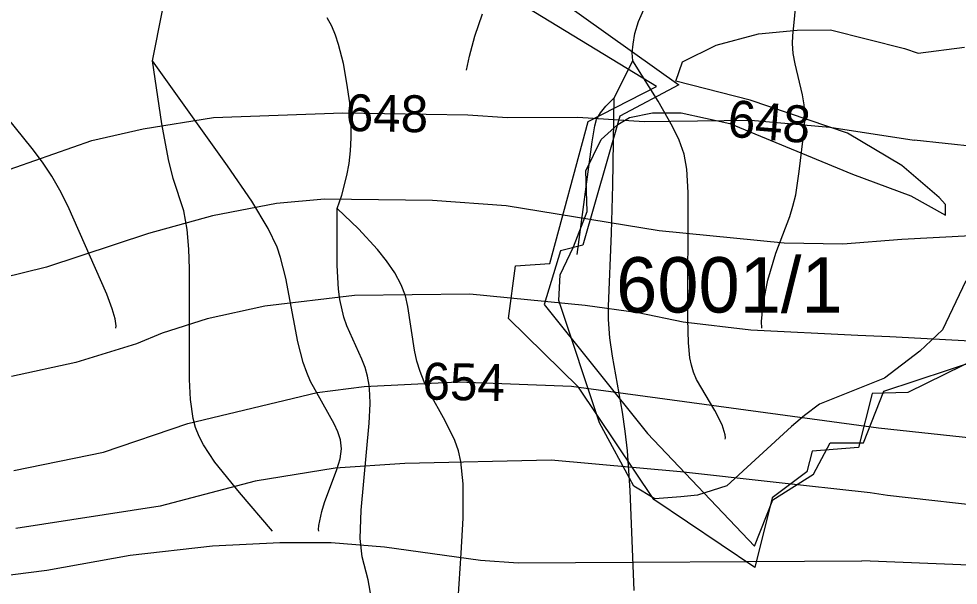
# Model space of a CAD drawing. Extents: x -709584 to -702006, y -1161789 to -1157496.
# Drawn here: x -707043.2 to -706788.8, y -1161019.1 to -1160865.6 of the extents above; entities that cross this region are included whole.
import ezdxf

# ---------------------------------------------------------------- set-up
doc = ezdxf.new("R2010")
doc.units = 0
for name, color, linetype in [('102_obvod PÚ', 7, 'Continuous'), ('120_vrstevnice hlavní', 7, 'Continuous'), ('121_vrstevnice hlavní_popis', 7, 'Continuous'), ('122_vrstevnice základní', 7, 'Continuous'), ('408_BPEJ_linie', 7, 'Continuous'), ('411_akumulovaný odtok', 7, 'Continuous'), ('419_LPIS PB', 7, 'Continuous'), ('419_LPIS PB_kod', 7, 'Continuous')]:
    doc.layers.add(name, color=color, linetype=linetype)

msp = doc.modelspace()

# ---------------------------------------------------------------- linework, layer by layer
at = {"layer": '102_obvod PÚ'}
msp.add_lwpolyline([(-706782.66, -1160957.13), (-706802.5, -1160966.9), (-706812.17, -1160967.19), (-706815.88, -1160981.78), (-706828.36, -1160982.82), (-706829.87, -1160988.39), (-706839.27, -1160995.43), (-706843.94, -1161014.3), (-706871.29, -1160995.91), (-706891.63, -1160965.44), (-706910.66, -1160946.87), (-706908.7, -1160932.52), (-706899.46, -1160931.92), (-706889.08, -1160893.41), (-706870.56, -1160883.96), (-706944.84, -1160838.58)], dxfattribs=at)
at = {"layer": '120_vrstevnice hlavní'}
for points in [[(-706804.09, -1160925.45), (-706820.11, -1160926.68), (-706836.02, -1160926.39), (-706869.87, -1160923.07), (-706911.23, -1160916.27), (-706931.19, -1160914.82), (-706960.41, -1160914.53), (-706973.43, -1160915.69), (-706990.79, -1160919.02), (-707008.15, -1160923.79), (-707035.76, -1160932.92), (-707059.64, -1160938.83)], [(-706437.71, -1160932.05), (-706481.6, -1160929.78), (-706509.53, -1160931.49), (-706557.41, -1160937.04), (-706577.36, -1160937.04), (-706585.34, -1160936.47), (-706609.28, -1160932.2), (-706625.24, -1160927.92), (-706641.2, -1160924.79), (-706665.13, -1160922.65), (-706689.07, -1160921.37), (-706709.02, -1160920.94), (-706785.44, -1160924.43), (-706804.09, -1160925.45)]]:
    msp.add_lwpolyline(points, dxfattribs=at)
msp.add_open_spline([(-706804.09, -1160925.45), (-706804.09, -1160925.45)], degree=1, dxfattribs=at)
at = {"layer": '122_vrstevnice základní'}
for points in [[(-706546.58, -1160840.15), (-706542.78, -1160844.42), (-706541.99, -1160849.16), (-706544.64, -1160862.2), (-706548.72, -1160880.47), (-706555.13, -1160885.17), (-706561.4, -1160887.88), (-706570.8, -1160889.88), (-706580.21, -1160890.45), (-706602.15, -1160889.59), (-706664.85, -1160882.9), (-706677.29, -1160882.43), (-706689.93, -1160882.9), (-706702.47, -1160884.32), (-706718.14, -1160887.31), (-706743.22, -1160894.01), (-706765.17, -1160899), (-706783.98, -1160900.28), (-706800.73, -1160898.5)], [(-707275.16, -1161032.27), (-707256.79, -1161017.81), (-707234.08, -1160997.56), (-707209.49, -1160973.26), (-707193.87, -1160959.8), (-707177.67, -1160947.08), (-707157.56, -1160935.22), (-707148.16, -1160931.74), (-707134.28, -1160927.84), (-707116.92, -1160925.52), (-707085.67, -1160918.44), (-707054.43, -1160909.47), (-707023.48, -1160898.62), (-707009.59, -1160895.44), (-706990.5, -1160892.4), (-706955.49, -1160891.1), (-706921.65, -1160891.68), (-706910.94, -1160892.4), (-706891.85, -1160892.26), (-706873.92, -1160893.41), (-706844.99, -1160893.12), (-706823.58, -1160895.01), (-706800.73, -1160898.5)], [(-706807.38, -1160951.78), (-706816.06, -1160951.42), (-706844.99, -1160949.97), (-706863.35, -1160947.8), (-706875.5, -1160945.27), (-706889.83, -1160943.32), (-706921.07, -1160940.28), (-706952.31, -1160940.57), (-706976.61, -1160943.46), (-706992.23, -1160946.93), (-707004.38, -1160950.84), (-707011.33, -1160953.73), (-707027.82, -1160958.79), (-707045.17, -1160962.55)], [(-706461.37, -1160970.96), (-706488.73, -1160968.82), (-706517.8, -1160969.53), (-706538.31, -1160971.38), (-706551.99, -1160973.38), (-706565.67, -1160974.38), (-706582.77, -1160974.38), (-706599.87, -1160972.52), (-706608.42, -1160970.81), (-706626.09, -1160964.97), (-706646.61, -1160959.84), (-706660.29, -1160957.56), (-706682.52, -1160954.86), (-706726.98, -1160953.43), (-706782.17, -1160953.16), (-706807.38, -1160951.78)], [(-707044.59, -1160988.01), (-707020.3, -1160983.09), (-706997.44, -1160975.28), (-706962.44, -1160966.89), (-706949.71, -1160965.3), (-706924.25, -1160964), (-706893.59, -1160965.16), (-706810.46, -1160976.5)], [(-706810.46, -1160976.5), (-706784.42, -1160979.23), (-706773.02, -1160979.95), (-706740.09, -1160979.79), (-706716.43, -1160980.08), (-706707.03, -1160979.51), (-706697.91, -1160980.08), (-706666.56, -1160983.64), (-706652.31, -1160986.63), (-706638.06, -1160990.62), (-706606.71, -1160997.46), (-706577.93, -1160999.88), (-706553.99, -1160999.74), (-706525.78, -1160997.75), (-706503.83, -1160996.89), (-706486.45, -1160997.89), (-706471.63, -1160997.89), (-706460.23, -1160998.74)], [(-706812.65, -1160994.06), (-706838.91, -1160991.19), (-706864.03, -1160988.43), (-706899.08, -1160985.26), (-706938.71, -1160986.13), (-706957.52, -1160987.43), (-706979.22, -1160990.9), (-707004.96, -1160997.7), (-707044.02, -1161003.78)], [(-706459.66, -1161030.66), (-706488.16, -1161027.1), (-706503.83, -1161026.24), (-706539.45, -1161026.53), (-706575.08, -1161025.1), (-706595.03, -1161025.1), (-706607.85, -1161024.25), (-706623.53, -1161021.97), (-706689.07, -1161005.44), (-706719, -1161002.02), (-706777.6, -1160998.21), (-706808.02, -1160994.82), (-706812.65, -1160994.06)], [(-707054.14, -1161017.37), (-707035.63, -1161015.06), (-707013.06, -1161011.01), (-706990.79, -1161008.41), (-706972.56, -1161007.54)], [(-706972.56, -1161007.54), (-706958.68, -1161007.54), (-706944.21, -1161008.7), (-706918.18, -1161012.31), (-706908.05, -1161013.03), (-706814.95, -1161012.49)], [(-706458.52, -1161053.75), (-706485.88, -1161051.04), (-706528.62, -1161050.47), (-706550.85, -1161052.04), (-706576.5, -1161051.32), (-706605.57, -1161047.9), (-706624.38, -1161044.48), (-706632.93, -1161042.2), (-706648.18, -1161035.79), (-706662.28, -1161031.09), (-706684.8, -1161024.82), (-706701.9, -1161021.68), (-706727.55, -1161017.98), (-706763.46, -1161014.56), (-706814.95, -1161012.49)]]:
    msp.add_lwpolyline(points, dxfattribs=at)
for points in [[(-706800.73, -1160898.5), (-706800.73, -1160898.5)], [(-706807.38, -1160951.78), (-706807.38, -1160951.78)], [(-706810.46, -1160976.5), (-706810.46, -1160976.5)], [(-706812.65, -1160994.06), (-706812.65, -1160994.06)], [(-706814.95, -1161012.49), (-706814.95, -1161012.49)]]:
    msp.add_open_spline(points, degree=1, dxfattribs=at)
at = {"layer": '408_BPEJ_linie'}
msp.add_lwpolyline([(-707059, -1160775), (-707042, -1160848), (-706992, -1160843), (-706985, -1160843), (-706970, -1160844), (-706959.5, -1160846), (-706942, -1160835), (-706910, -1160851), (-706864.5, -1160883.5), (-706880.5, -1160892), (-706890.5, -1160927), (-706896.5, -1160928.5), (-706901, -1160943), (-706873, -1160978), (-706844, -1161008.5), (-706839, -1160996), (-706828, -1160989), (-706823.5, -1160980.5), (-706814.5, -1160980.5), (-706809, -1160966.5), (-706774, -1160955)], dxfattribs=at)
at = {"layer": '411_akumulovaný odtok'}
msp.add_line((-706881.99, -1160887), (-706876.99, -1160877), dxfattribs=at)
for points in [[(-707006.99, -1160877), (-707004.3, -1160863.36), (-707003.28, -1160859.14), (-707002.2, -1160855.73), (-707000.81, -1160852.55), (-706996.32, -1160845.81), (-706995.01, -1160843.25), (-706994.7, -1160841.96), (-706994.67, -1160840.65), (-706995.2, -1160836.52), (-706995.19, -1160834.98), (-706994.38, -1160830.08), (-706991.87, -1160821.5), (-706981.99, -1160792)], [(-706841.99, -1160949.5), (-706842.07, -1160947.63), (-706841.63, -1160942.88), (-706840.42, -1160936.41), (-706838.2, -1160929.14), (-706834.48, -1160919.15), (-706833.59, -1160916.4), (-706832.85, -1160913.31), (-706831.89, -1160907.03), (-706830.58, -1160895.77), (-706830.3, -1160891.71), (-706830.52, -1160888.96), (-706831.02, -1160886.18), (-706833.02, -1160877.83), (-706833.51, -1160875.05), (-706833.72, -1160872.29), (-706833.65, -1160870.26), (-706832.1, -1160854.49)], [(-706876.99, -1160877), (-706877.1, -1160874.8), (-706876.88, -1160872.44), (-706876.37, -1160869.55), (-706875.44, -1160866.36), (-706874, -1160863.06)], [(-706956.99, -1160917), (-706955.76, -1160913.44), (-706954.37, -1160908.07), (-706953.79, -1160904.87), (-706953.39, -1160901.38), (-706953.2, -1160897.84), (-706953.19, -1160894.4), (-706953.63, -1160888.38), (-706954.38, -1160883.02), (-706955.35, -1160877.72), (-706956.63, -1160872.55), (-706957.47, -1160870.05), (-706958.49, -1160867.63), (-706959.72, -1160865.32)], [(-706921.99, -1160879.5), (-706921.2, -1160875.72), (-706919.78, -1160870.35), (-706917.67, -1160864.22)], [(-706974.49, -1161004.5), (-706983.51, -1160994.02), (-706990.12, -1160985.78), (-706993.19, -1160981.12), (-706994.39, -1160978.81), (-706995.36, -1160976.42), (-706996.03, -1160973.94), (-706996.77, -1160968.75), (-706997.05, -1160963.39), (-706997.02, -1160933.39), (-706997.19, -1160928.01), (-706997.62, -1160922.72), (-706998.57, -1160917.64), (-707001.46, -1160908.87), (-707002.73, -1160903.75), (-707004.49, -1160894.04), (-707006.99, -1160877)], [(-706961.99, -1161004.5), (-706962.11, -1161004.05), (-706962, -1161002.92), (-706961.19, -1160999.13), (-706960.47, -1160996.72), (-706957.08, -1160987.75), (-706956.21, -1160984.83), (-706955.84, -1160982.12), (-706956.1, -1160979.75), (-706956.84, -1160977.57), (-706957.86, -1160975.37), (-706964.2, -1160963.88), (-706965.28, -1160961.43), (-706966.24, -1160958.73), (-706967.69, -1160953.14), (-706970.93, -1160935.88), (-706972.35, -1160930.26), (-706973.28, -1160927.54), (-706975.69, -1160922.41), (-706980.16, -1160915.05), (-706986.74, -1160905.48), (-707006.99, -1160877)], [(-706851.99, -1160979.5), (-706851.88, -1160979.16), (-706851.97, -1160978.34), (-706852.8, -1160975.62), (-706854.73, -1160971.75), (-706859.68, -1160963.33), (-706860.53, -1160961.41), (-706861.1, -1160959.5), (-706861.48, -1160957.51), (-706861.9, -1160953.4), (-706862.08, -1160947.04), (-706861.93, -1160912.71), (-706862.32, -1160906.38), (-706863.04, -1160902.3), (-706864.37, -1160898.5), (-706866.17, -1160894.76), (-706870.12, -1160887.97), (-706876.99, -1160877)], [(-707016.99, -1160949.5), (-707016.89, -1160948.78), (-707017.18, -1160946.94), (-707017.92, -1160944.19), (-707019.37, -1160940.24), (-707029.99, -1160916.34), (-707032.12, -1160912.02), (-707034.26, -1160908.24), (-707036.82, -1160904.45), (-707039.61, -1160900.78), (-707051.35, -1160886.3)], [(-706891.99, -1160929.5), (-706887.95, -1160898.96), (-706887.26, -1160894.66), (-706886.75, -1160892.94), (-706885.71, -1160891.07), (-706884.31, -1160889.32), (-706881.99, -1160887)], [(-706876.61, -1161020.54), (-706877.71, -1160993.48), (-706878.42, -1160982.7), (-706879.01, -1160977.36), (-706879.78, -1160972.24), (-706882.47, -1160957.08), (-706883.15, -1160952.07), (-706883.53, -1160947.08), (-706883.55, -1160943.55), (-706882.72, -1160923.74), (-706882.34, -1160910.69), (-706881.99, -1160887)], [(-706946.99, -1161044.5), (-706947.1, -1161032.37), (-706947.73, -1161022.82), (-706948.61, -1161017.69), (-706950.27, -1161011.41), (-706950.75, -1161006.49), (-706950.52, -1160998.8), (-706948.32, -1160975.18), (-706948.12, -1160970), (-706948.17, -1160967.44), (-706948.37, -1160964.93), (-706948.8, -1160962.47), (-706949.46, -1160960.13), (-706950.33, -1160957.84), (-706954.39, -1160948.81), (-706955.22, -1160946.49), (-706956.3, -1160941.73), (-706956.63, -1160938.89), (-706957, -1160932.48), (-706956.99, -1160917)], [(-706926.99, -1161064.5), (-706923.42, -1161010.47), (-706922.92, -1161000.98), (-706922.89, -1160991.62), (-706923.52, -1160985.58), (-706924.2, -1160982.67), (-706925.18, -1160979.9), (-706927.79, -1160974.55), (-706932.17, -1160966.65), (-706933.48, -1160963.96), (-706934.59, -1160961.2), (-706935.43, -1160958.36), (-706936.07, -1160955.45), (-706937.88, -1160943.62), (-706938.52, -1160940.73), (-706939.65, -1160937.67), (-706941.39, -1160934.46), (-706943.62, -1160931.24), (-706946.12, -1160928.11), (-706951.25, -1160922.53), (-706956.99, -1160917)]]:
    msp.add_lwpolyline(points, dxfattribs=at)
at = {"layer": '419_LPIS PB'}
msp.add_lwpolyline([(-706786.8, -1160936.6), (-706793.1, -1160949.9), (-706799.2, -1160955.7), (-706808.78, -1160963.01), (-706826.44, -1160970.09), (-706830.44, -1160973.11), (-706833.95, -1160976.12), (-706851.46, -1160992.19), (-706859.47, -1160994.7), (-706863.98, -1160995.2), (-706870.98, -1160995.7), (-706876.7, -1160992.3), (-706886, -1160975.11), (-706897.01, -1160941.97), (-706896.6, -1160935), (-706893, -1160927.4), (-706889.3, -1160917.8), (-706889.7, -1160906.8), (-706885.5, -1160898.28), (-706881, -1160894.27), (-706877.9, -1160892.4), (-706871.6, -1160891.1), (-706863.9, -1160891.1), (-706850.7, -1160894), (-706817.5, -1160907.7), (-706801.7, -1160913.6), (-706792.3, -1160918.8), (-706792.3, -1160915.9), (-706794, -1160914), (-706804.1, -1160905.4), (-706818.8, -1160896.6), (-706845.2, -1160887.7), (-706865.3, -1160882.5), (-706863.5, -1160877.3), (-706854.4, -1160872.8), (-706842.95, -1160869.66), (-706832.44, -1160868.66), (-706823.4, -1160868.6), (-706803.4, -1160873.7), (-706799.7, -1160874.9), (-706787.1, -1160873.3)], dxfattribs=at)

# ---------------------------------------------------------------- texts
at = {"layer": '121_vrstevnice hlavní_popis'}
for s, rotation, p in [('648', 359.006, (-706954.77, -1160896.02)), ('648', 355.2662, (-706851.54, -1160897.51)), ('654', 358.825, (-706933.99, -1160968.77))]:
    msp.add_text(s, height=10, rotation=rotation, dxfattribs=at).set_placement(p)
at = {"layer": '419_LPIS PB_kod'}
msp.add_text('6001/1', height=15, dxfattribs=at).set_placement((-706881.49, -1160945.22))

doc.saveas('drawing.dxf')
